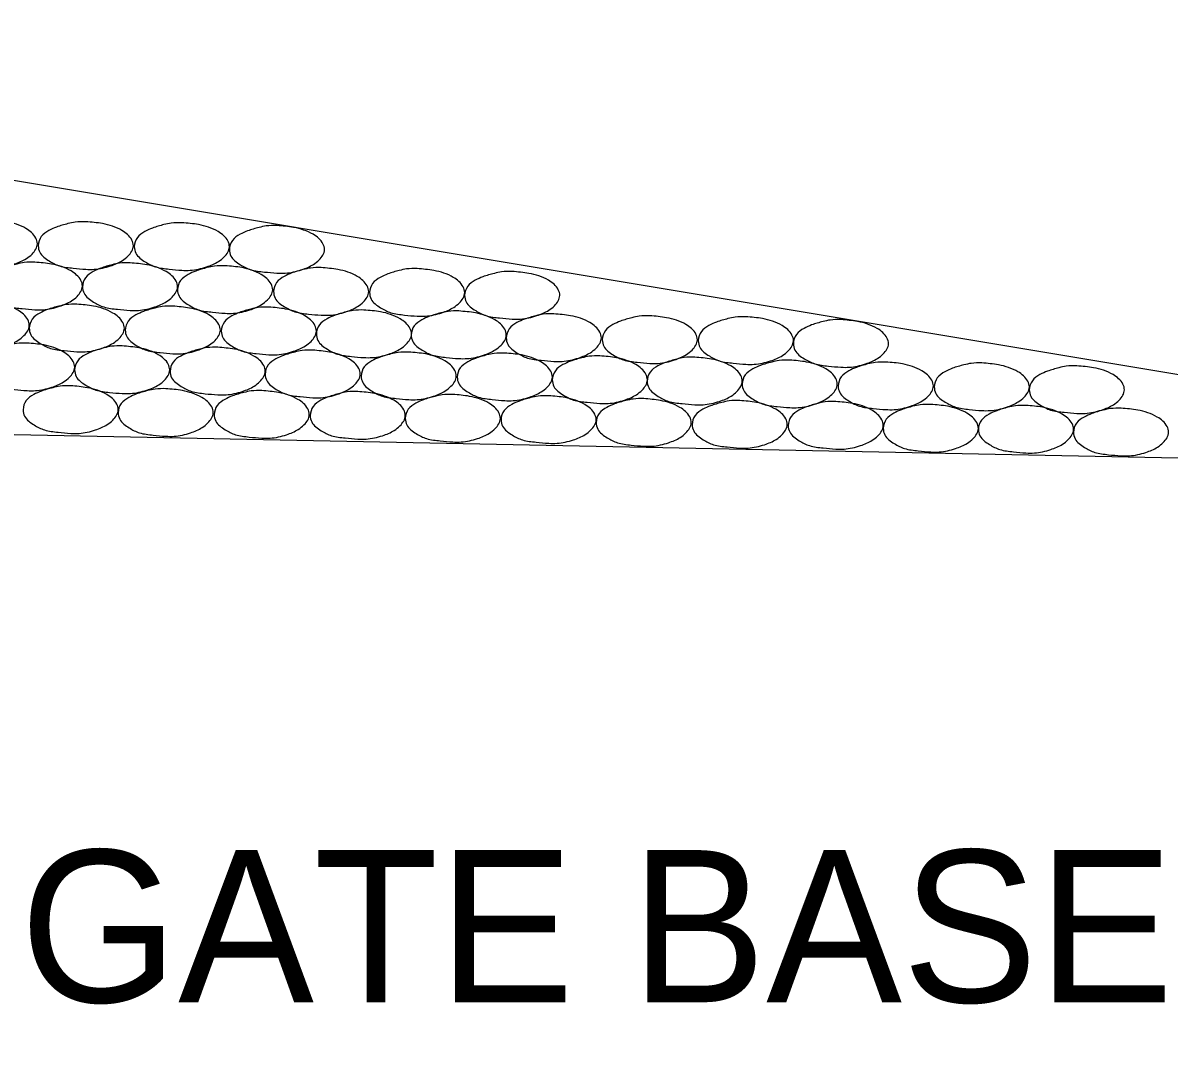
# Model space of a CAD drawing. Extents: x 60325 to 61047, y 53669 to 53767.
# Drawn here: x 60784.209 to 60787.974, y 53736.303 to 53739.672 of the extents above; entities that cross this region are included whole.
import ezdxf

# ---------------------------------------------------------------- set-up
doc = ezdxf.new("R2010")
doc.units = 0
doc.layers.add('R_Border Prem', color=7, linetype='Continuous')

msp = doc.modelspace()

# ---------------------------------------------------------------- linework, layer by layer
at = {"layer": 'R_Border Prem'}
for p in [(60781.0768, 53739.6716), (60760.0768, 53738.8016)]:
    msp.add_line(p, (60789.8722, 53738.2056), dxfattribs=at)
for points in [[(60784.1, 53739.0247), (60784.155, 53739.0184), (60784.2187, 53738.9959), (60784.2512, 53738.9647), (60784.2562, 53738.9459), (60784.2387, 53738.9122), (60784.22, 53738.8972), (60784.1812, 53738.8797), (60784.1275, 53738.8684), (60784.1, 53738.8684), (60784.0587, 53738.8722), (60784.0137, 53738.8797), (60783.98, 53738.8959), (60783.9487, 53738.9247), (60783.9437, 53738.9459), (60783.9537, 53738.9759), (60783.9787, 53738.9959), (60784.0037, 53739.0072), (60784.0412, 53739.0184), (60784.065, 53739.0234), (60784.1, 53739.0247)], [(60784.4154, 53739.0183), (60784.4704, 53739.0121), (60784.5342, 53738.9896), (60784.5667, 53738.9583), (60784.5717, 53738.9396), (60784.5542, 53738.9058), (60784.5354, 53738.8908), (60784.4967, 53738.8733), (60784.4429, 53738.8621), (60784.4154, 53738.8621), (60784.3742, 53738.8658), (60784.3292, 53738.8733), (60784.2954, 53738.8896), (60784.2642, 53738.9183), (60784.2592, 53738.9396), (60784.2692, 53738.9696), (60784.2942, 53738.9896), (60784.3192, 53739.0008), (60784.3567, 53739.0121), (60784.3804, 53739.0171), (60784.4154, 53739.0183)], [(60784.7309, 53739.0152), (60784.7859, 53739.0089), (60784.8497, 53738.9864), (60784.8822, 53738.9552), (60784.8872, 53738.9364), (60784.8697, 53738.9027), (60784.8509, 53738.8877), (60784.8122, 53738.8702), (60784.7584, 53738.8589), (60784.7309, 53738.8589), (60784.6897, 53738.8627), (60784.6447, 53738.8702), (60784.6109, 53738.8864), (60784.5797, 53738.9152), (60784.5747, 53738.9364), (60784.5847, 53738.9664), (60784.6097, 53738.9864), (60784.6347, 53738.9977), (60784.6722, 53739.0089), (60784.6959, 53739.0139), (60784.7309, 53739.0152)], [(60785.0432, 53739.0057), (60785.0982, 53738.9995), (60785.162, 53738.977), (60785.1945, 53738.9457), (60785.1995, 53738.927), (60785.182, 53738.8932), (60785.1632, 53738.8782), (60785.1245, 53738.8607), (60785.0707, 53738.8495), (60785.0432, 53738.8495), (60785.002, 53738.8532), (60784.957, 53738.8607), (60784.9232, 53738.877), (60784.892, 53738.9057), (60784.887, 53738.927), (60784.897, 53738.957), (60784.922, 53738.977), (60784.947, 53738.9882), (60784.9845, 53738.9995), (60785.0082, 53739.0045), (60785.0432, 53739.0057)], [(60784.248, 53738.8855), (60784.303, 53738.8792), (60784.3667, 53738.8567), (60784.3992, 53738.8255), (60784.4042, 53738.8067), (60784.3867, 53738.773), (60784.368, 53738.758), (60784.3292, 53738.7405), (60784.2755, 53738.7292), (60784.248, 53738.7292), (60784.2067, 53738.733), (60784.1617, 53738.7405), (60784.128, 53738.7567), (60784.0967, 53738.7855), (60784.0917, 53738.8067), (60784.1017, 53738.8367), (60784.1267, 53738.8567), (60784.1517, 53738.868), (60784.1892, 53738.8792), (60784.213, 53738.8842), (60784.248, 53738.8855)], [(60784.5607, 53738.8833), (60784.6157, 53738.877), (60784.6795, 53738.8545), (60784.712, 53738.8233), (60784.717, 53738.8045), (60784.6995, 53738.7708), (60784.6807, 53738.7558), (60784.642, 53738.7383), (60784.5882, 53738.727), (60784.5607, 53738.727), (60784.5195, 53738.7308), (60784.4745, 53738.7383), (60784.4407, 53738.7545), (60784.4095, 53738.7833), (60784.4045, 53738.8045), (60784.4145, 53738.8345), (60784.4395, 53738.8545), (60784.4645, 53738.8658), (60784.502, 53738.877), (60784.5257, 53738.882), (60784.5607, 53738.8833)], [(60784.8731, 53738.8738), (60784.9281, 53738.8676), (60784.9918, 53738.8451), (60785.0243, 53738.8138), (60785.0293, 53738.7951), (60785.0118, 53738.7613), (60784.9931, 53738.7463), (60784.9543, 53738.7288), (60784.9006, 53738.7176), (60784.8731, 53738.7176), (60784.8318, 53738.7213), (60784.7868, 53738.7288), (60784.7531, 53738.7451), (60784.7218, 53738.7738), (60784.7168, 53738.7951), (60784.7268, 53738.8251), (60784.7518, 53738.8451), (60784.7768, 53738.8563), (60784.8143, 53738.8676), (60784.8381, 53738.8726), (60784.8731, 53738.8738)], [(60785.1885, 53738.8675), (60785.2435, 53738.8613), (60785.3073, 53738.8388), (60785.3398, 53738.8075), (60785.3448, 53738.7888), (60785.3273, 53738.755), (60785.3085, 53738.74), (60785.2698, 53738.7225), (60785.216, 53738.7113), (60785.1885, 53738.7113), (60785.1473, 53738.715), (60785.1023, 53738.7225), (60785.0685, 53738.7388), (60785.0373, 53738.7675), (60785.0323, 53738.7888), (60785.0423, 53738.8188), (60785.0673, 53738.8388), (60785.0923, 53738.85), (60785.1298, 53738.8613), (60785.1535, 53738.8663), (60785.1885, 53738.8675)], [(60785.504, 53738.8644), (60785.559, 53738.8581), (60785.6228, 53738.8356), (60785.6553, 53738.8044), (60785.6603, 53738.7856), (60785.6428, 53738.7519), (60785.624, 53738.7369), (60785.5853, 53738.7194), (60785.5315, 53738.7081), (60785.504, 53738.7081), (60785.4628, 53738.7119), (60785.4178, 53738.7194), (60785.384, 53738.7356), (60785.3528, 53738.7644), (60785.3478, 53738.7856), (60785.3578, 53738.8156), (60785.3828, 53738.8356), (60785.4078, 53738.8469), (60785.4453, 53738.8581), (60785.469, 53738.8631), (60785.504, 53738.8644)], [(60785.8163, 53738.8549), (60785.8713, 53738.8487), (60785.9351, 53738.8262), (60785.9676, 53738.7949), (60785.9726, 53738.7762), (60785.9551, 53738.7424), (60785.9363, 53738.7274), (60785.8976, 53738.7099), (60785.8438, 53738.6987), (60785.8163, 53738.6987), (60785.7751, 53738.7024), (60785.7301, 53738.7099), (60785.6963, 53738.7262), (60785.6651, 53738.7549), (60785.6601, 53738.7762), (60785.6701, 53738.8062), (60785.6951, 53738.8262), (60785.7201, 53738.8374), (60785.7576, 53738.8487), (60785.7813, 53738.8537), (60785.8163, 53738.8549)], [(60784.0735, 53738.7567), (60784.1285, 53738.7505), (60784.1922, 53738.728), (60784.2247, 53738.6967), (60784.2297, 53738.678), (60784.2122, 53738.6442), (60784.1935, 53738.6292), (60784.1547, 53738.6117), (60784.101, 53738.6005), (60784.0735, 53738.6005), (60784.0322, 53738.6042), (60783.9872, 53738.6117), (60783.9535, 53738.628), (60783.9222, 53738.6567), (60783.9172, 53738.678), (60783.9272, 53738.708), (60783.9522, 53738.728), (60783.9772, 53738.7392), (60784.0147, 53738.7505), (60784.0385, 53738.7555), (60784.0735, 53738.7567)], [(60784.3858, 53738.7473), (60784.4408, 53738.741), (60784.5045, 53738.7185), (60784.537, 53738.6873), (60784.542, 53738.6685), (60784.5245, 53738.6348), (60784.5058, 53738.6198), (60784.467, 53738.6023), (60784.4133, 53738.591), (60784.3858, 53738.591), (60784.3445, 53738.5948), (60784.2995, 53738.6023), (60784.2658, 53738.6185), (60784.2345, 53738.6473), (60784.2295, 53738.6685), (60784.2395, 53738.6985), (60784.2645, 53738.7185), (60784.2895, 53738.7298), (60784.327, 53738.741), (60784.3508, 53738.746), (60784.3858, 53738.7473)], [(60784.7013, 53738.741), (60784.7563, 53738.7347), (60784.82, 53738.7122), (60784.8525, 53738.681), (60784.8575, 53738.6622), (60784.84, 53738.6285), (60784.8213, 53738.6135), (60784.7825, 53738.596), (60784.7288, 53738.5847), (60784.7013, 53738.5847), (60784.66, 53738.5885), (60784.615, 53738.596), (60784.5813, 53738.6122), (60784.55, 53738.641), (60784.545, 53738.6622), (60784.555, 53738.6922), (60784.58, 53738.7122), (60784.605, 53738.7235), (60784.6425, 53738.7347), (60784.6663, 53738.7397), (60784.7013, 53738.741)], [(60785.0167, 53738.7378), (60785.0717, 53738.7316), (60785.1355, 53738.7091), (60785.168, 53738.6778), (60785.173, 53738.6591), (60785.1555, 53738.6253), (60785.1367, 53738.6103), (60785.098, 53738.5928), (60785.0442, 53738.5816), (60785.0167, 53738.5816), (60784.9755, 53738.5853), (60784.9305, 53738.5928), (60784.8967, 53738.6091), (60784.8655, 53738.6378), (60784.8605, 53738.6591), (60784.8705, 53738.6891), (60784.8955, 53738.7091), (60784.9205, 53738.7203), (60784.958, 53738.7316), (60784.9817, 53738.7366), (60785.0167, 53738.7378)], [(60785.329, 53738.7283), (60785.384, 53738.7221), (60785.4478, 53738.6996), (60785.4803, 53738.6683), (60785.4853, 53738.6496), (60785.4678, 53738.6158), (60785.449, 53738.6008), (60785.4103, 53738.5833), (60785.3565, 53738.5721), (60785.329, 53738.5721), (60785.2878, 53738.5758), (60785.2428, 53738.5833), (60785.209, 53738.5996), (60785.1778, 53738.6283), (60785.1728, 53738.6496), (60785.1828, 53738.6796), (60785.2078, 53738.6996), (60785.2328, 53738.7108), (60785.2703, 53738.7221), (60785.294, 53738.7271), (60785.329, 53738.7283)], [(60785.6407, 53738.7251), (60785.6957, 53738.7188), (60785.7595, 53738.6963), (60785.792, 53738.6651), (60785.797, 53738.6463), (60785.7795, 53738.6126), (60785.7607, 53738.5976), (60785.722, 53738.5801), (60785.6682, 53738.5688), (60785.6407, 53738.5688), (60785.5995, 53738.5726), (60785.5545, 53738.5801), (60785.5207, 53738.5963), (60785.4895, 53738.6251), (60785.4845, 53738.6463), (60785.4945, 53738.6763), (60785.5195, 53738.6963), (60785.5445, 53738.7076), (60785.582, 53738.7188), (60785.6057, 53738.7238), (60785.6407, 53738.7251)], [(60785.9531, 53738.7156), (60786.0081, 53738.7094), (60786.0718, 53738.6869), (60786.1043, 53738.6556), (60786.1093, 53738.6369), (60786.0918, 53738.6031), (60786.0731, 53738.5881), (60786.0343, 53738.5706), (60785.9806, 53738.5594), (60785.9531, 53738.5594), (60785.9118, 53738.5631), (60785.8668, 53738.5706), (60785.8331, 53738.5869), (60785.8018, 53738.6156), (60785.7968, 53738.6369), (60785.8068, 53738.6669), (60785.8318, 53738.6869), (60785.8568, 53738.6981), (60785.8943, 53738.7094), (60785.9181, 53738.7144), (60785.9531, 53738.7156)], [(60786.2685, 53738.7093), (60786.3235, 53738.7031), (60786.3873, 53738.6806), (60786.4198, 53738.6493), (60786.4248, 53738.6306), (60786.4073, 53738.5968), (60786.3885, 53738.5818), (60786.3498, 53738.5643), (60786.296, 53738.5531), (60786.2685, 53738.5531), (60786.2273, 53738.5568), (60786.1823, 53738.5643), (60786.1485, 53738.5806), (60786.1173, 53738.6093), (60786.1123, 53738.6306), (60786.1223, 53738.6606), (60786.1473, 53738.6806), (60786.1723, 53738.6918), (60786.2098, 53738.7031), (60786.2335, 53738.7081), (60786.2685, 53738.7093)], [(60786.584, 53738.7062), (60786.639, 53738.6999), (60786.7028, 53738.6774), (60786.7353, 53738.6462), (60786.7403, 53738.6274), (60786.7228, 53738.5937), (60786.704, 53738.5787), (60786.6653, 53738.5612), (60786.6115, 53738.5499), (60786.584, 53738.5499), (60786.5428, 53738.5537), (60786.4978, 53738.5612), (60786.464, 53738.5774), (60786.4328, 53738.6062), (60786.4278, 53738.6274), (60786.4378, 53738.6574), (60786.4628, 53738.6774), (60786.4878, 53738.6887), (60786.5253, 53738.6999), (60786.549, 53738.7049), (60786.584, 53738.7062)], [(60786.8963, 53738.6967), (60786.9513, 53738.6904), (60787.0151, 53738.6679), (60787.0476, 53738.6367), (60787.0526, 53738.6179), (60787.0351, 53738.5842), (60787.0163, 53738.5692), (60786.9776, 53738.5517), (60786.9238, 53738.5404), (60786.8963, 53738.5404), (60786.8551, 53738.5442), (60786.8101, 53738.5517), (60786.7763, 53738.5679), (60786.7451, 53738.5967), (60786.7401, 53738.6179), (60786.7501, 53738.6479), (60786.7751, 53738.6679), (60786.8001, 53738.6792), (60786.8376, 53738.6904), (60786.8613, 53738.6954), (60786.8963, 53738.6967)], [(60784.2225, 53738.6197), (60784.2775, 53738.6134), (60784.3413, 53738.5909), (60784.3738, 53738.5597), (60784.3788, 53738.5409), (60784.3613, 53738.5072), (60784.3425, 53738.4922), (60784.3038, 53738.4747), (60784.25, 53738.4634), (60784.2225, 53738.4634), (60784.1813, 53738.4672), (60784.1363, 53738.4747), (60784.1025, 53738.4909), (60784.0713, 53738.5197), (60784.0663, 53738.5409), (60784.0763, 53738.5709), (60784.1013, 53738.5909), (60784.1263, 53738.6022), (60784.1638, 53738.6134), (60784.1875, 53738.6184), (60784.2225, 53738.6197)], [(60784.5349, 53738.6102), (60784.5899, 53738.604), (60784.6536, 53738.5815), (60784.6861, 53738.5502), (60784.6911, 53738.5315), (60784.6736, 53738.4977), (60784.6549, 53738.4827), (60784.6161, 53738.4652), (60784.5624, 53738.454), (60784.5349, 53738.454), (60784.4936, 53738.4577), (60784.4486, 53738.4652), (60784.4149, 53738.4815), (60784.3836, 53738.5102), (60784.3786, 53738.5315), (60784.3886, 53738.5615), (60784.4136, 53738.5815), (60784.4386, 53738.5927), (60784.4761, 53738.604), (60784.4999, 53738.609), (60784.5349, 53738.6102)], [(60784.8487, 53738.6059), (60784.9037, 53738.5997), (60784.9674, 53738.5772), (60784.9999, 53738.5459), (60785.0049, 53738.5272), (60784.9874, 53738.4934), (60784.9687, 53738.4784), (60784.9299, 53738.4609), (60784.8762, 53738.4497), (60784.8487, 53738.4497), (60784.8074, 53738.4534), (60784.7624, 53738.4609), (60784.7287, 53738.4772), (60784.6974, 53738.5059), (60784.6924, 53738.5272), (60784.7024, 53738.5572), (60784.7274, 53738.5772), (60784.7524, 53738.5884), (60784.7899, 53738.5997), (60784.8137, 53738.6047), (60784.8487, 53738.6059)], [(60785.161, 53738.5964), (60785.216, 53738.5902), (60785.2797, 53738.5677), (60785.3122, 53738.5364), (60785.3172, 53738.5177), (60785.2997, 53738.4839), (60785.281, 53738.4689), (60785.2422, 53738.4514), (60785.1885, 53738.4402), (60785.161, 53738.4402), (60785.1197, 53738.4439), (60785.0747, 53738.4514), (60785.041, 53738.4677), (60785.0097, 53738.4964), (60785.0047, 53738.5177), (60785.0147, 53738.5477), (60785.0397, 53738.5677), (60785.0647, 53738.5789), (60785.1022, 53738.5902), (60785.126, 53738.5952), (60785.161, 53738.5964)], [(60785.4765, 53738.5901), (60785.5315, 53738.5839), (60785.5952, 53738.5614), (60785.6277, 53738.5301), (60785.6327, 53738.5114), (60785.6152, 53738.4776), (60785.5965, 53738.4626), (60785.5577, 53738.4451), (60785.504, 53738.4339), (60785.4765, 53738.4339), (60785.4352, 53738.4376), (60785.3902, 53738.4451), (60785.3565, 53738.4614), (60785.3252, 53738.4901), (60785.3202, 53738.5114), (60785.3302, 53738.5414), (60785.3552, 53738.5614), (60785.3802, 53738.5726), (60785.4177, 53738.5839), (60785.4415, 53738.5889), (60785.4765, 53738.5901)], [(60785.7919, 53738.587), (60785.8469, 53738.5807), (60785.9107, 53738.5582), (60785.9432, 53738.527), (60785.9482, 53738.5082), (60785.9307, 53738.4745), (60785.9119, 53738.4595), (60785.8732, 53738.442), (60785.8194, 53738.4307), (60785.7919, 53738.4307), (60785.7507, 53738.4345), (60785.7057, 53738.442), (60785.6719, 53738.4582), (60785.6407, 53738.487), (60785.6357, 53738.5082), (60785.6457, 53738.5382), (60785.6707, 53738.5582), (60785.6957, 53738.5695), (60785.7332, 53738.5807), (60785.7569, 53738.5857), (60785.7919, 53738.587)], [(60786.1043, 53738.5775), (60786.1593, 53738.5713), (60786.223, 53738.5488), (60786.2555, 53738.5175), (60786.2605, 53738.4988), (60786.243, 53738.465), (60786.2243, 53738.45), (60786.1855, 53738.4325), (60786.1318, 53738.4213), (60786.1043, 53738.4213), (60786.063, 53738.425), (60786.018, 53738.4325), (60785.9843, 53738.4488), (60785.953, 53738.4775), (60785.948, 53738.4988), (60785.958, 53738.5288), (60785.983, 53738.5488), (60786.008, 53738.56), (60786.0455, 53738.5713), (60786.0693, 53738.5763), (60786.1043, 53738.5775)], [(60786.416, 53738.5732), (60786.471, 53738.567), (60786.5347, 53738.5445), (60786.5672, 53738.5132), (60786.5722, 53738.4945), (60786.5547, 53738.4607), (60786.536, 53738.4457), (60786.4972, 53738.4282), (60786.4435, 53738.417), (60786.416, 53738.417), (60786.3747, 53738.4207), (60786.3297, 53738.4282), (60786.296, 53738.4445), (60786.2647, 53738.4732), (60786.2597, 53738.4945), (60786.2697, 53738.5245), (60786.2947, 53738.5445), (60786.3197, 53738.5557), (60786.3572, 53738.567), (60786.381, 53738.572), (60786.416, 53738.5732)], [(60786.7283, 53738.5637), (60786.7833, 53738.5575), (60786.847, 53738.535), (60786.8795, 53738.5037), (60786.8845, 53738.485), (60786.867, 53738.4512), (60786.8483, 53738.4362), (60786.8095, 53738.4187), (60786.7558, 53738.4075), (60786.7283, 53738.4075), (60786.687, 53738.4112), (60786.642, 53738.4187), (60786.6083, 53738.435), (60786.577, 53738.4637), (60786.572, 53738.485), (60786.582, 53738.515), (60786.607, 53738.535), (60786.632, 53738.5462), (60786.6695, 53738.5575), (60786.6933, 53738.5625), (60786.7283, 53738.5637)], [(60787.0438, 53738.5574), (60787.0988, 53738.5512), (60787.1625, 53738.5287), (60787.195, 53738.4974), (60787.2, 53738.4787), (60787.1825, 53738.4449), (60787.1638, 53738.4299), (60787.125, 53738.4124), (60787.0713, 53738.4012), (60787.0438, 53738.4012), (60787.0025, 53738.4049), (60786.9575, 53738.4124), (60786.9238, 53738.4287), (60786.8925, 53738.4574), (60786.8875, 53738.4787), (60786.8975, 53738.5087), (60786.9225, 53738.5287), (60786.9475, 53738.5399), (60786.985, 53738.5512), (60787.0088, 53738.5562), (60787.0438, 53738.5574)], [(60787.3592, 53738.5543), (60787.4142, 53738.548), (60787.478, 53738.5255), (60787.5105, 53738.4943), (60787.5155, 53738.4755), (60787.498, 53738.4418), (60787.4792, 53738.4268), (60787.4405, 53738.4093), (60787.3867, 53738.398), (60787.3592, 53738.398), (60787.318, 53738.4018), (60787.273, 53738.4093), (60787.2392, 53738.4255), (60787.208, 53738.4543), (60787.203, 53738.4755), (60787.213, 53738.5055), (60787.238, 53738.5255), (60787.263, 53738.5368), (60787.3005, 53738.548), (60787.3242, 53738.553), (60787.3592, 53738.5543)], [(60787.6715, 53738.5448), (60787.7265, 53738.5386), (60787.7903, 53738.5161), (60787.8228, 53738.4848), (60787.8278, 53738.4661), (60787.8103, 53738.4323), (60787.7915, 53738.4173), (60787.7528, 53738.3998), (60787.699, 53738.3886), (60787.6715, 53738.3886), (60787.6303, 53738.3923), (60787.5853, 53738.3998), (60787.5515, 53738.4161), (60787.5203, 53738.4448), (60787.5153, 53738.4661), (60787.5253, 53738.4961), (60787.5503, 53738.5161), (60787.5753, 53738.5273), (60787.6128, 53738.5386), (60787.6365, 53738.5436), (60787.6715, 53738.5448)], [(60784.3656, 53738.4793), (60784.4206, 53738.4731), (60784.4844, 53738.4506), (60784.5169, 53738.4193), (60784.5219, 53738.4006), (60784.5044, 53738.3668), (60784.4856, 53738.3518), (60784.4469, 53738.3343), (60784.3931, 53738.3231), (60784.3656, 53738.3231), (60784.3244, 53738.3268), (60784.2794, 53738.3343), (60784.2456, 53738.3506), (60784.2144, 53738.3793), (60784.2094, 53738.4006), (60784.2194, 53738.4306), (60784.2444, 53738.4506), (60784.2694, 53738.4618), (60784.3069, 53738.4731), (60784.3306, 53738.4781), (60784.3656, 53738.4793)], [(60784.6779, 53738.4699), (60784.7329, 53738.4636), (60784.7967, 53738.4411), (60784.8292, 53738.4099), (60784.8342, 53738.3911), (60784.8167, 53738.3574), (60784.7979, 53738.3424), (60784.7592, 53738.3249), (60784.7054, 53738.3136), (60784.6779, 53738.3136), (60784.6367, 53738.3174), (60784.5917, 53738.3249), (60784.5579, 53738.3411), (60784.5267, 53738.3699), (60784.5217, 53738.3911), (60784.5317, 53738.4211), (60784.5567, 53738.4411), (60784.5817, 53738.4524), (60784.6192, 53738.4636), (60784.6429, 53738.4686), (60784.6779, 53738.4699)], [(60784.9934, 53738.4636), (60785.0484, 53738.4573), (60785.1122, 53738.4348), (60785.1447, 53738.4036), (60785.1497, 53738.3848), (60785.1322, 53738.3511), (60785.1134, 53738.3361), (60785.0747, 53738.3186), (60785.0209, 53738.3073), (60784.9934, 53738.3073), (60784.9522, 53738.3111), (60784.9072, 53738.3186), (60784.8734, 53738.3348), (60784.8422, 53738.3636), (60784.8372, 53738.3848), (60784.8472, 53738.4148), (60784.8722, 53738.4348), (60784.8972, 53738.4461), (60784.9347, 53738.4573), (60784.9584, 53738.4623), (60784.9934, 53738.4636)], [(60785.3089, 53738.4604), (60785.3639, 53738.4542), (60785.4276, 53738.4317), (60785.4601, 53738.4004), (60785.4651, 53738.3817), (60785.4476, 53738.3479), (60785.4289, 53738.3329), (60785.3901, 53738.3154), (60785.3364, 53738.3042), (60785.3089, 53738.3042), (60785.2676, 53738.3079), (60785.2226, 53738.3154), (60785.1889, 53738.3317), (60785.1576, 53738.3604), (60785.1526, 53738.3817), (60785.1626, 53738.4117), (60785.1876, 53738.4317), (60785.2126, 53738.4429), (60785.2501, 53738.4542), (60785.2739, 53738.4592), (60785.3089, 53738.4604)], [(60785.6212, 53738.451), (60785.6762, 53738.4447), (60785.74, 53738.4222), (60785.7725, 53738.391), (60785.7775, 53738.3722), (60785.76, 53738.3385), (60785.7412, 53738.3235), (60785.7025, 53738.306), (60785.6487, 53738.2947), (60785.6212, 53738.2947), (60785.58, 53738.2985), (60785.535, 53738.306), (60785.5012, 53738.3222), (60785.47, 53738.351), (60785.465, 53738.3722), (60785.475, 53738.4022), (60785.5, 53738.4222), (60785.525, 53738.4335), (60785.5625, 53738.4447), (60785.5862, 53738.4497), (60785.6212, 53738.451)], [(60785.9361, 53738.4466), (60785.9911, 53738.4404), (60786.0548, 53738.4179), (60786.0873, 53738.3866), (60786.0923, 53738.3679), (60786.0748, 53738.3341), (60786.0561, 53738.3191), (60786.0173, 53738.3016), (60785.9636, 53738.2904), (60785.9361, 53738.2904), (60785.8948, 53738.2941), (60785.8498, 53738.3016), (60785.8161, 53738.3179), (60785.7848, 53738.3466), (60785.7798, 53738.3679), (60785.7898, 53738.3979), (60785.8148, 53738.4179), (60785.8398, 53738.4291), (60785.8773, 53738.4404), (60785.9011, 53738.4454), (60785.9361, 53738.4466)], [(60786.2484, 53738.4372), (60786.3034, 53738.4309), (60786.3671, 53738.4084), (60786.3996, 53738.3772), (60786.4046, 53738.3584), (60786.3871, 53738.3247), (60786.3684, 53738.3097), (60786.3296, 53738.2922), (60786.2759, 53738.2809), (60786.2484, 53738.2809), (60786.2071, 53738.2847), (60786.1621, 53738.2922), (60786.1284, 53738.3084), (60786.0971, 53738.3372), (60786.0921, 53738.3584), (60786.1021, 53738.3884), (60786.1271, 53738.4084), (60786.1521, 53738.4197), (60786.1896, 53738.4309), (60786.2134, 53738.4359), (60786.2484, 53738.4372)], [(60786.5639, 53738.4309), (60786.6189, 53738.4246), (60786.6826, 53738.4021), (60786.7151, 53738.3709), (60786.7201, 53738.3521), (60786.7026, 53738.3184), (60786.6839, 53738.3034), (60786.6451, 53738.2859), (60786.5914, 53738.2746), (60786.5639, 53738.2746), (60786.5226, 53738.2784), (60786.4776, 53738.2859), (60786.4439, 53738.3021), (60786.4126, 53738.3309), (60786.4076, 53738.3521), (60786.4176, 53738.3821), (60786.4426, 53738.4021), (60786.4676, 53738.4134), (60786.5051, 53738.4246), (60786.5289, 53738.4296), (60786.5639, 53738.4309)], [(60786.8793, 53738.4277), (60786.9343, 53738.4215), (60786.9981, 53738.399), (60787.0306, 53738.3677), (60787.0356, 53738.349), (60787.0181, 53738.3152), (60786.9993, 53738.3002), (60786.9606, 53738.2827), (60786.9068, 53738.2715), (60786.8793, 53738.2715), (60786.8381, 53738.2752), (60786.7931, 53738.2827), (60786.7593, 53738.299), (60786.7281, 53738.3277), (60786.7231, 53738.349), (60786.7331, 53738.379), (60786.7581, 53738.399), (60786.7831, 53738.4102), (60786.8206, 53738.4215), (60786.8443, 53738.4265), (60786.8793, 53738.4277)], [(60787.1917, 53738.4183), (60787.2467, 53738.412), (60787.3104, 53738.3895), (60787.3429, 53738.3583), (60787.3479, 53738.3395), (60787.3304, 53738.3058), (60787.3117, 53738.2908), (60787.2729, 53738.2733), (60787.2192, 53738.262), (60787.1917, 53738.262), (60787.1504, 53738.2658), (60787.1054, 53738.2733), (60787.0717, 53738.2895), (60787.0404, 53738.3183), (60787.0354, 53738.3395), (60787.0454, 53738.3695), (60787.0704, 53738.3895), (60787.0954, 53738.4008), (60787.1329, 53738.412), (60787.1567, 53738.417), (60787.1917, 53738.4183)], [(60787.5044, 53738.415), (60787.5594, 53738.4088), (60787.6232, 53738.3863), (60787.6557, 53738.355), (60787.6607, 53738.3363), (60787.6432, 53738.3025), (60787.6244, 53738.2875), (60787.5857, 53738.27), (60787.5319, 53738.2588), (60787.5044, 53738.2588), (60787.4632, 53738.2625), (60787.4182, 53738.27), (60787.3844, 53738.2863), (60787.3532, 53738.315), (60787.3482, 53738.3363), (60787.3582, 53738.3663), (60787.3832, 53738.3863), (60787.4082, 53738.3975), (60787.4457, 53738.4088), (60787.4694, 53738.4138), (60787.5044, 53738.415)], [(60787.8167, 53738.4055), (60787.8717, 53738.3993), (60787.9355, 53738.3768), (60787.968, 53738.3455), (60787.973, 53738.3268), (60787.9555, 53738.293), (60787.9367, 53738.278), (60787.898, 53738.2605), (60787.8442, 53738.2493), (60787.8167, 53738.2493), (60787.7755, 53738.253), (60787.7305, 53738.2605), (60787.6967, 53738.2768), (60787.6655, 53738.3055), (60787.6605, 53738.3268), (60787.6705, 53738.3568), (60787.6955, 53738.3768), (60787.7205, 53738.388), (60787.758, 53738.3993), (60787.7817, 53738.4043), (60787.8167, 53738.4055)]]:
    msp.add_spline(points, degree=3, dxfattribs=at)

# ---------------------------------------------------------------- texts
msp.add_text('AGGREGATE BASE COURSE (CL. 7)', height=0.5, dxfattribs=at).set_placement((60781.7838, 53736.4539))

doc.saveas('drawing.dxf')
